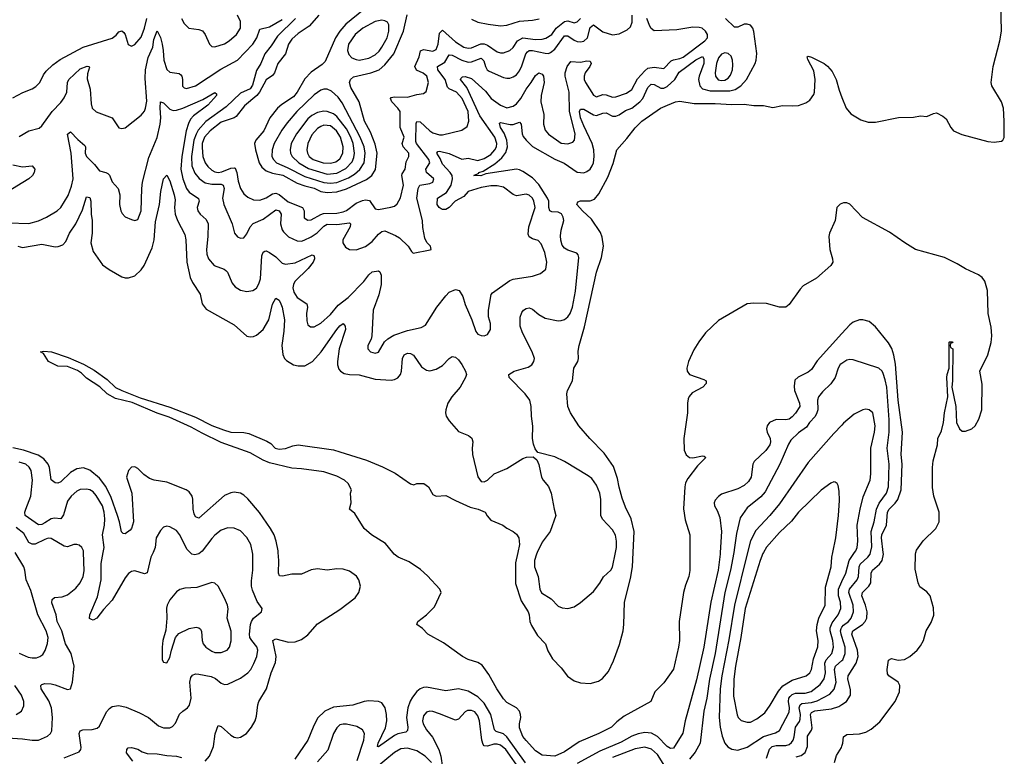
# Model space of a CAD drawing. Header units: inches. Extents: x 1550315 to 1685896, y 510706 to 640504.
# Tile 401 of 452: x 1674873 to 1681013, y 578728 to 583322. Entities that reach past the tile are written whole.
import ezdxf

# ---------------------------------------------------------------- set-up
doc = ezdxf.new("R2010")
doc.units = ezdxf.units.IN
doc.header["$MEASUREMENT"] = 0
for name, color, linetype in [('B6577', 7, 'Continuous'), ('B6578', 7, 'Continuous'), ('B6587', 7, 'Continuous'), ('B6588', 7, 'Continuous')]:
    doc.layers.add(name, color=color, linetype=linetype)

msp = doc.modelspace()

# ---------------------------------------------------------------- linework, layer by layer
at = {"layer": 'B6577', "color": 5}
for points, elevation in [([(1674733, 578847), (1674890, 578838.3), (1674950, 578828.3), (1674990, 578829.5), (1675046.1, 578853.9), (1675063.9, 578870), (1675073.1, 578886.9), (1675078.2, 578970), (1675071.1, 579031.1), (1675055.2, 579075.2), (1675005.8, 579150), (1675004.7, 579170), (1675010, 579176.4), (1675030, 579182.3), (1675070, 579180.7), (1675095, 579175), (1675170, 579144.9), (1675189.2, 579150), (1675201.5, 579190), (1675212.2, 579290), (1675194, 579370), (1675159.2, 579430), (1675135, 579510), (1675106.6, 579570), (1675100.2, 579610), (1675073.5, 579686.5), (1675074.3, 579705.7), (1675090, 579718.6), (1675137.5, 579722.6), (1675170, 579735.9), (1675222.5, 579777.5), (1675249.9, 579810.1), (1675268.9, 579850), (1675275.3, 579884.7), (1675270.2, 580000)], 360), ([(1674870, 579372), (1674926.6, 579346.6), (1674950, 579341.8), (1674977.1, 579342.9), (1674998, 579350), (1675016.6, 579363.4), (1675032.2, 579387.8), (1675047.2, 579432.8), (1675049.9, 579470), (1675036.9, 579510), (1674986, 579610), (1674941.9, 579761.9), (1674914.1, 579830), (1674905.7, 579890), (1674898.5, 579910), (1674845.3, 580000)], 380), ([(1675150, 578718), (1675242.7, 578757.3), (1675253.7, 578770), (1675256.2, 578783.8), (1675243.1, 578870), (1675250, 578887.3), (1675265.7, 578894.3), (1675325.3, 578894.7), (1675356.2, 578903.8), (1675370, 578917.3), (1675414.3, 579005.7), (1675432.4, 579027.6), (1675450, 579039.6), (1675490, 579044.7), (1675535.9, 579035.9), (1675619.8, 578999.8), (1675675.5, 578970), (1675738.7, 578918.7), (1675770, 578907), (1675810, 578906), (1675825.4, 578914.6), (1675843.9, 578936.1), (1675870, 578990.6), (1675890, 579010.5), (1675919.3, 579030), (1675932.5, 579047.5), (1675941.5, 579090), (1675932.9, 579190), (1675940.5, 579219.5), (1675950, 579234.6), (1675970, 579241.8), (1675990, 579241.4), (1676067, 579227), (1676093.7, 579213.7), (1676130, 579184.6), (1676150, 579176.5), (1676170, 579177.3), (1676250, 579216.2), (1676296.1, 579250), (1676313.2, 579270), (1676333.3, 579306.7), (1676351.1, 579350), (1676358, 579390), (1676351.9, 579411.9), (1676319.6, 579450), (1676308.7, 579470), (1676306.1, 579490), (1676311.8, 579550), (1676317.3, 579570), (1676330, 579590.2), (1676381.6, 579630), (1676384.2, 579650), (1676353.2, 579693.2), (1676324.1, 579764), (1676318.4, 579790), (1676317.4, 579822.6), (1676326.8, 579890), (1676326.2, 579990), (1676324, 580000)], 340), ([(1675704.7, 580000), (1675691.3, 579970), (1675666.9, 579873.1), (1675650, 579866), (1675590, 579886), (1675570, 579881.7), (1675551, 579869), (1675530, 579841.6), (1675450, 579702.3), (1675395.8, 579644.2), (1675353.4, 579590), (1675330, 579578), (1675320.7, 579580.7), (1675308.7, 579588.7), (1675309.8, 579610), (1675357.2, 579722.8), (1675379.9, 579830), (1675380.9, 579930), (1675393.6, 580000)], 340), ([(1676000.8, 580000), (1675990, 579990.8), (1675964.8, 579984.8), (1675946.9, 579990), (1675936.5, 580000)], 340), ([(1676030, 578698.9), (1676056.8, 578730), (1676081, 578790), (1676092, 578868), (1676110, 578920.5), (1676130, 578913.4), (1676190, 578859.6), (1676210, 578847.7), (1676230, 578843.6), (1676250, 578847.1), (1676287.1, 578870), (1676319, 578910), (1676341.1, 578950), (1676350, 578978.8), (1676357.5, 579050), (1676364, 579070), (1676411.1, 579150), (1676440.7, 579250), (1676467.2, 579312.8), (1676472.3, 579350), (1676451.1, 579450), (1676470, 579462), (1676550, 579441.2), (1676590, 579442.1), (1676630, 579457.7), (1676670, 579485.2), (1676730, 579554.5), (1676870, 579644.2), (1676964.2, 579715.8), (1676986.6, 579750), (1676997.8, 579790), (1676988.3, 579828.3), (1676972.8, 579852.8), (1676930, 579882.8), (1676890, 579896.2), (1676850, 579897.7), (1676790, 579889.2), (1676730, 579898.3), (1676690, 579892.3), (1676630, 579865.2), (1676570, 579865.2), (1676511, 579851), (1676493.7, 579853.7), (1676485.7, 579870), (1676489.1, 579949.1), (1676484.8, 580000)], 320), ([(1679051.8, 580000), (1679052, 579888), (1679045.5, 579850), (1679024.2, 579795.8), (1679012.7, 579750), (1678985, 579570), (1678986.3, 579450), (1678981.6, 579410), (1678950, 579272.4), (1678890, 579187.6), (1678834.2, 579130), (1678807.9, 579070), (1678641.5, 578978.5), (1678596.6, 578943.4), (1678563.3, 578910), (1678483.8, 578870), (1678361.8, 578818.2), (1678270, 578757.2), (1678210, 578729.8), (1678130, 578735.1), (1678090, 578763), (1678030, 578826), (1678010, 578852.2), (1677990, 578905.1), (1677989.6, 578930.4), (1677996.9, 578970), (1677996.5, 578990), (1677989.9, 579010), (1677971.7, 579031.7), (1677910, 579063.6), (1677890, 579086.7), (1677848.1, 579150), (1677799.1, 579239.1), (1677755.9, 579295.9), (1677730, 579313.8), (1677670, 579331.7), (1677635, 579350), (1677515.1, 579435.1), (1677417.2, 579490), (1677384.5, 579524.5), (1677348.7, 579550), (1677355.3, 579570), (1677409.5, 579610.5), (1677459.5, 579660.5), (1677500.9, 579750), (1677493.6, 579770), (1677414.7, 579854.7), (1677372.9, 579892.9), (1677300.7, 579940.7), (1677231.9, 579970), (1677208.5, 579990), (1677200.2, 580000)], 280), ([(1677979.5, 580000), (1677965.5, 579934.5), (1677965.1, 579805.1), (1677999, 579699), (1678042.9, 579630), (1678050, 579610.1), (1678054.7, 579570), (1678064.3, 579544.3), (1678102.1, 579482.1), (1678150.8, 579430.8), (1678166.4, 579386.4), (1678195.4, 579335.4), (1678250, 579281.1), (1678288.6, 579228.6), (1678330, 579198.4), (1678370, 579186.3), (1678430, 579183.3), (1678482.6, 579197.4), (1678506.7, 579213.3), (1678543.5, 579256.5), (1678575.6, 579324.4), (1678613.6, 579426.4), (1678636.4, 579510), (1678640.9, 579550), (1678643.2, 579690), (1678681.8, 579838.2), (1678693.8, 579910), (1678697.9, 580000)], 280), ([(1678100.4, 580000), (1678095.8, 579990), (1678083.4, 579950), (1678082.4, 579910), (1678104.9, 579850), (1678115.8, 579770), (1678127.1, 579747.1), (1678186, 579710), (1678230, 579664.9), (1678254.8, 579654.8), (1678290, 579650.3), (1678330, 579660.2), (1678370, 579686.9), (1678450, 579756), (1678490, 579807.5), (1678513, 579847), (1678558.4, 579890), (1678570, 579908), (1678588, 580000)], 320), ([(1679241.5, 580000), (1679240.9, 579990), (1679229, 579890), (1679183, 579690), (1679139.9, 579410), (1679093.9, 579206.1), (1679022.6, 578950), (1679007.8, 578872.2), (1678950, 578779.3), (1678930, 578776.2), (1678910, 578789.2), (1678850, 578851.4), (1678812.5, 578872.5), (1678770, 578877.6), (1678730, 578869), (1678690, 578854.2), (1678623.7, 578816.3), (1678490, 578759.9), (1678350, 578683.2)], 320), ([(1679325.4, 580000), (1679305.2, 579890), (1679269.7, 579750), (1679209.5, 579370.5), (1679174.2, 579210), (1679157, 579090), (1679139.4, 579010), (1679115, 578810), (1679085.6, 578754.4), (1679050, 578709.8)], 340), ([(1679411.9, 580000), (1679329.4, 579670), (1679294.7, 579454.7), (1679250.8, 579230), (1679241.4, 579150), (1679234.4, 578970), (1679240.6, 578910), (1679253.2, 578853.2), (1679270, 578810.4), (1679288.2, 578788.2), (1679313, 578773), (1679350, 578767.5), (1679410, 578785.2), (1679510, 578851.2), (1679586.2, 578873.8), (1679610, 578888.7), (1679670, 579004.2), (1679672.2, 579030), (1679667.8, 579070), (1679669.9, 579090), (1679677.6, 579102.4), (1679690, 579114.2), (1679710, 579121.6), (1679770, 579122), (1679807.2, 579132.8), (1679864, 579176), (1679888.9, 579211.1), (1679896.6, 579250), (1679893.5, 579310), (1679902.6, 579330), (1679936.9, 579370), (1679946.7, 579410), (1679942.4, 579450), (1679925.9, 579510), (1679926.2, 579530), (1679939.1, 579560.9), (1679975.6, 579610), (1679992.5, 579650), (1679990.3, 579690), (1679977.6, 579730), (1679977.9, 579770), (1680000, 579818.5)], 360), ([(1679511.4, 580000), (1679507.3, 579992.7), (1679490.9, 579949.1), (1679396.1, 579650), (1679370.4, 579470), (1679336.4, 579290), (1679325.8, 579210), (1679324.2, 579104.2), (1679346.1, 578986.1), (1679353.8, 578970), (1679371, 578951), (1679410, 578940.7), (1679430, 578942.3), (1679470, 578961.4), (1679519.6, 579000.4), (1679553.5, 579046.5), (1679604.8, 579135.2), (1679632.4, 579167.6), (1679690, 579204.3), (1679776, 579230), (1679799, 579250), (1679811.1, 579270), (1679822.9, 579337.1), (1679850, 579411), (1679851.1, 579450), (1679840.7, 579510), (1679844.9, 579550), (1679856.9, 579590), (1679895.7, 579670), (1679897.6, 579782.4), (1679932.1, 579910), (1679936.8, 579970), (1679942.8, 580000)], 380), ([(1680000, 579475.9), (1679995.6, 579490), (1679991.3, 579510), (1679994.5, 579525.5), (1680000, 579532.9)], 340), ([(1679530, 578715.8), (1679547.8, 578772.2), (1679565.4, 578790), (1679590, 578794.8), (1679650, 578794.9), (1679670, 578802.3), (1679685.6, 578814.4), (1679696.4, 578830), (1679702.2, 578850), (1679710.3, 578909.7), (1679735.3, 578944.7), (1679740.3, 578959.7), (1679740.7, 578990), (1679732.7, 579030), (1679739.1, 579050), (1679750, 579057), (1679810, 579064.3), (1679845, 579075), (1679924.6, 579115.4), (1679952, 579148), (1679963.8, 579190), (1679954.5, 579270), (1679959, 579290), (1680000, 579325.9)], 340), ([(1674851.2, 578988.8), (1674883.5, 579010), (1674897.8, 579042.2), (1674898.4, 579070), (1674883.4, 579110), (1674842.5, 579170)], 380), ([(1678027.5, 578687.5), (1677910, 578849.5), (1677890, 578867.7), (1677843.9, 578883.9), (1677833.4, 578893.5), (1677811.3, 578990), (1677770, 579059.7), (1677730, 579099.9), (1677670, 579135.5), (1677610, 579149.2), (1677530, 579137.7), (1677410, 579158.9), (1677390, 579157.1), (1677370, 579148.9), (1677350, 579132.8), (1677322.1, 579097.9), (1677307.8, 579072.2), (1677293.4, 579030), (1677284.6, 578970), (1677293, 578910), (1677291.1, 578888.9), (1677280.1, 578879.9), (1677230, 578867.8), (1677210, 578857.6), (1677110, 578787.1), (1677103.6, 578790), (1677107.2, 578810), (1677154.5, 578905.5), (1677162.2, 578950), (1677160.5, 578990), (1677151.9, 579030), (1677130, 579061.2), (1677110, 579070.6), (1677050, 579074.7), (1677020.3, 579070), (1676950, 579047.9), (1676830, 579035.5), (1676775.5, 579010), (1676730, 578965.3), (1676701.9, 578910), (1676670.1, 578830), (1676588.7, 578711.2)], 320), ([(1679715.6, 578724.4), (1679745.6, 578734.4), (1679770, 578751.3), (1679784.8, 578790), (1679786.1, 578853.9), (1679809.5, 578890.5), (1679814.2, 578905.8), (1679804.6, 578990), (1679810, 579001.4), (1679830, 579012.7), (1679935.1, 579024.9), (1679981, 579039), (1680000, 579051.3)], 320), ([(1677997.8, 578637.8), (1677903.2, 578770), (1677870, 578798.3), (1677850, 578804.9), (1677830, 578803.8), (1677790, 578791), (1677770, 578794.4), (1677763, 578803), (1677753.8, 578830), (1677739.9, 578950), (1677730, 578981.1), (1677710, 579005.8), (1677690, 579015), (1677665.9, 579014.1), (1677650, 579005.4), (1677610, 578959.7), (1677590, 578954.8), (1677490, 578994.3), (1677450, 579007.2), (1677430, 579008.9), (1677410, 579003.5), (1677390, 578981.6), (1677384, 578950), (1677387.9, 578930), (1677410, 578892.7), (1677447, 578847), (1677485.7, 578770), (1677499.5, 578730), (1677510, 578658)], 340), ([(1676976.9, 578703.1), (1677018.8, 578830), (1677022.7, 578870), (1677010, 578894.3), (1676974.2, 578914.2), (1676910, 578928.9), (1676890, 578929.8), (1676870, 578923.9), (1676850, 578906), (1676829.2, 578870), (1676794.1, 578765.9), (1676730, 578694)], 340), ([(1675578.8, 578698.8), (1675539.7, 578750), (1675540.7, 578770), (1675550, 578780.5), (1675570, 578783.8), (1675610, 578773.4), (1675637.1, 578757.1), (1675666.8, 578746.8), (1675730, 578744.3), (1675790, 578733.1), (1675850, 578729.6), (1675880.9, 578720.9)], 320), ([(1677439.8, 578690), (1677401.5, 578730), (1677350, 578762.2), (1677290, 578780.2), (1677250, 578775.5), (1677210, 578752.1), (1677088.5, 578651.5)], 340), ([(1678930, 578609.8), (1678850, 578740.2), (1678812.8, 578772.8), (1678770, 578784.9), (1678710, 578775.6), (1678570, 578720.7)], 340), ([(1679953.7, 578690), (1679967, 578733), (1679997, 578783), (1680000, 578792.5)], 280)]:
    msp.add_lwpolyline(points, dxfattribs=dict(at, elevation=elevation))
at = {"layer": 'B6577', "color": 5, "elevation": 360}
msp.add_lwpolyline([(1676070, 579812), (1675978.2, 579781.8), (1675903, 579777), (1675871.3, 579768.7), (1675850, 579754.7), (1675810, 579704), (1675792.5, 579670), (1675788.6, 579651.4), (1675790.2, 579589.8), (1675785.1, 579514.9), (1675765.3, 579450), (1675760.4, 579410), (1675760.7, 579330), (1675770, 579316), (1675790, 579311), (1675810, 579344.7), (1675818.7, 579390), (1675843.6, 579470), (1675865.9, 579494.1), (1675930, 579526.4), (1675973.7, 579533.7), (1675990.2, 579530.2), (1676000.3, 579520.3), (1676006.7, 579506.7), (1676011.4, 579450), (1676017.8, 579430), (1676032.8, 579410), (1676070, 579383.5), (1676090, 579376.3), (1676130, 579375), (1676166.3, 579390), (1676182, 579410), (1676191.4, 579448.6), (1676190.8, 579509.2), (1676166.6, 579590), (1676172.4, 579647.6), (1676168.7, 579670), (1676150, 579715.1), (1676110, 579788.7), (1676090, 579809)], close=True, dxfattribs=at)
at = {"layer": 'B6578', "color": 5}
for points, elevation in [([(1675880.8, 583330), (1675897.5, 583297.5), (1675926.8, 583270), (1675990, 583261.7), (1676012.1, 583252.1), (1676030.2, 583230.2), (1676057, 583170), (1676070, 583155.8), (1676090, 583152.9), (1676150, 583171.2), (1676179.7, 583190), (1676224.8, 583230), (1676249.8, 583270), (1676249.8, 583310), (1676230.7, 583350)], 380), ([(1676593.6, 583330), (1676480.7, 583219.3), (1676441.6, 583158.4), (1676402.1, 583110), (1676376.6, 583050), (1676350, 583006.4), (1676325.1, 582914.9), (1676310, 582891.5), (1676250, 582863.2), (1676160.2, 582779.8), (1676032.5, 582687.5), (1675986.4, 582633.6), (1675972.2, 582607.8), (1675959.2, 582570), (1675944.4, 582470), (1675947.2, 582410), (1675964.8, 582364.8), (1675991.7, 582331.7), (1676030, 582305.4), (1676070, 582296.6), (1676130, 582296.3), (1676142.6, 582290), (1676146.9, 582270), (1676137.5, 582210), (1676145.2, 582170), (1676198.6, 582050), (1676213.1, 581990), (1676230, 581968.7), (1676250, 581959.5), (1676270, 581962.6), (1676277.4, 581970), (1676290, 581986.4), (1676310.7, 582030), (1676328.5, 582051.5), (1676390, 582077.6), (1676470, 582135.9), (1676491.1, 582130), (1676502.3, 582110), (1676499.2, 582050), (1676510, 582012.4), (1676518.6, 581998.6), (1676550, 581967.5), (1676602.5, 581942.5), (1676630, 581941.9), (1676646.8, 581946.8), (1676690, 581968.2), (1676727.5, 581992.5), (1676770, 582035.6), (1676790, 582046.5), (1676850, 582044.9), (1676930, 582055.2), (1676935, 582050), (1676932.8, 582030), (1676888, 581950), (1676887.4, 581930), (1676904.4, 581904.4), (1676930, 581888.5), (1676970, 581887.2), (1677030, 581907.2), (1677070, 581938.8), (1677110, 581985.6), (1677130, 582001.5), (1677150, 582006.5), (1677217.2, 581977.2), (1677241.1, 581961.1), (1677295.5, 581910), (1677315.9, 581875.9), (1677326.4, 581866.4), (1677432.5, 581887.5), (1677438, 581890), (1677435.3, 581910), (1677412.1, 581932.1), (1677398.9, 581958.9), (1677387.2, 582027.3), (1677385.1, 582070), (1677349.9, 582210), (1677358, 582270), (1677368, 582290), (1677430, 582300.1), (1677450, 582308.1), (1677456.1, 582330), (1677409.2, 582370), (1677405, 582390), (1677429.4, 582430), (1677423.1, 582450), (1677347.1, 582550), (1677342.5, 582562.5), (1677344.7, 582675.3), (1677350, 582686.7), (1677370, 582685.6), (1677430, 582629), (1677450, 582615.7), (1677490, 582603.6), (1677510, 582604.2), (1677630, 582633.6), (1677663.1, 582656.9), (1677674.5, 582690), (1677668.6, 582750), (1677631.7, 582830), (1677597.2, 582870), (1677551, 582891), (1677540.9, 582900.9), (1677525, 582950), (1677480.9, 583010), (1677477.3, 583030), (1677523.6, 583056.4), (1677550, 583102.9), (1677570, 583101.1), (1677629, 583069), (1677670, 583056.7), (1677690, 583059.7), (1677750, 583081.6), (1677766.4, 583066.4), (1677776.6, 583030), (1677788.7, 583010), (1677800.8, 583000.8), (1677890, 582962.6), (1677910, 582956.9), (1677930, 582958), (1677950, 582965), (1677970, 582978.8), (1677990, 583003.6), (1678004.8, 583035.2), (1678029, 583110), (1678038.9, 583121.1), (1678050, 583129.5), (1678069.5, 583130.5), (1678150, 583112.7), (1678170, 583112), (1678183.1, 583116.9), (1678210, 583138.6), (1678270, 583221.6), (1678290, 583221.5), (1678330, 583193.9), (1678350, 583186.6), (1678370, 583184), (1678390, 583187.6), (1678413, 583210), (1678430, 583274.4), (1678450, 583290.6), (1678510, 583246), (1678570, 583228.4), (1678610, 583234.7), (1678661, 583259), (1678682.2, 583277.8), (1678692.9, 583307.1), (1678691.7, 583350)], 360), ([(1676737.2, 583350), (1676678.2, 583281.8), (1676610, 583236.6), (1676570, 583200.9), (1676549.6, 583170), (1676530.7, 583110), (1676482, 583050), (1676462.1, 582990), (1676450, 582974.4), (1676410, 582946.3), (1676368.8, 582871.2), (1676351.1, 582848.9), (1676275.5, 582784.5), (1676222.1, 582717.9), (1676210, 582709.9), (1676130, 582683.3), (1676059.9, 582630), (1676025.2, 582590), (1676011.1, 582550), (1676010, 582524.7), (1676015.7, 582470), (1676029, 582430), (1676045.7, 582405.7), (1676070, 582384.2), (1676090, 582373.7), (1676110.1, 582370.1), (1676133.2, 582373.1), (1676190, 582395.7), (1676210, 582398.8), (1676215.5, 582395.5), (1676227.5, 582370), (1676234.6, 582314.6), (1676249.6, 582269.6), (1676270, 582236.9), (1676294.8, 582214.8), (1676330, 582199), (1676370, 582197.4), (1676410, 582210.6), (1676450, 582236), (1676470, 582239.9), (1676490, 582232.6), (1676546.7, 582186.7), (1676636.8, 582150), (1676645.8, 582130), (1676647.6, 582087.6), (1676670, 582071), (1676690, 582073.3), (1676750, 582107.4), (1676767.3, 582112.7), (1676850, 582115.7), (1676890, 582123), (1676910, 582132.3), (1676970, 582178.4), (1677010, 582195.3), (1677030, 582198.2), (1677054, 582194), (1677090, 582142.6), (1677110, 582139.4), (1677187.2, 582152.8), (1677210, 582160.2), (1677226.6, 582173.4), (1677247.7, 582212.3), (1677266.5, 582290), (1677256.3, 582350), (1677258.3, 582361.7), (1677276, 582390), (1677283.7, 582436.3), (1677298.9, 582470), (1677298.9, 582481.1), (1677298.7, 582490), (1677263.7, 582530), (1677257.4, 582550), (1677269.9, 582590), (1677245.3, 582650), (1677245.2, 582750), (1677231.5, 582771.5), (1677193.7, 582810), (1677184.1, 582830), (1677190, 582836.5), (1677210, 582840.7), (1677290, 582838.1), (1677350, 582856.1), (1677390, 582861.1), (1677406.4, 582873.6), (1677421.1, 582930), (1677410.6, 582970), (1677388.9, 582988.9), (1677346.8, 583006.8), (1677336.2, 583030), (1677364.3, 583090), (1677371.1, 583128.9), (1677390, 583136.3), (1677450, 583126.8), (1677470, 583136.3), (1677481.3, 583170), (1677490, 583238), (1677510, 583256.3), (1677590, 583183.3), (1677642.6, 583150), (1677670, 583145), (1677690, 583147.2), (1677749.1, 583170.9), (1677770, 583170.7), (1677790, 583163), (1677850, 583121.7), (1677870, 583115.5), (1677890, 583115.3), (1677930, 583129.4), (1677950, 583148.5), (1677977.1, 583190), (1678010, 583208.7), (1678090, 583198.3), (1678130, 583200.6), (1678153.2, 583206.8), (1678190, 583229.1), (1678218.8, 583270), (1678270, 583311.2), (1678290, 583315), (1678330, 583302.6), (1678350, 583309), (1678370, 583328.8)], 380), ([(1677016.1, 583383.9), (1676906.1, 583293.9), (1676868.7, 583251.3), (1676842.1, 583210), (1676778, 583062), (1676758, 583042), (1676690, 582994.5), (1676650, 582953.6), (1676603.6, 582870), (1676579.7, 582840.3), (1676506.5, 582793.5), (1676479.4, 582770), (1676432.2, 582710), (1676395.3, 582630), (1676344.8, 582570), (1676337.3, 582550), (1676343.3, 582510), (1676365.3, 582430), (1676382.7, 582402.7), (1676410, 582380.5), (1676450, 582364.2), (1676512.6, 582352.6), (1676603.4, 582303.4), (1676650, 582285.4), (1676710, 582271), (1676750, 582251.4), (1676790, 582245.1), (1676850, 582248.8), (1676910, 582268), (1677035, 582325), (1677069, 582351), (1677091.5, 582388.5), (1677101.6, 582490), (1677090, 582545.7), (1677060.4, 582620.4), (1677023.7, 582690), (1676988.8, 582810), (1676938.5, 582898.5), (1676929.9, 582930), (1676935.1, 582950), (1676953.8, 582966.2), (1677062, 582990), (1677113.5, 583010), (1677150, 583039.8), (1677204.8, 583110), (1677266.4, 583250), (1677288, 583352)], 420), ([(1674803.6, 582056.4), (1674930, 582050.2), (1674990, 582067.2), (1675039.5, 582090), (1675107.3, 582130), (1675130, 582150.4), (1675174.1, 582225.9), (1675196, 582284), (1675205.2, 582330), (1675193.8, 582490), (1675171.1, 582608.9), (1675190, 582622.7), (1675235, 582575), (1675278.3, 582538.3), (1675282.8, 582530), (1675281.4, 582490), (1675290, 582469.2), (1675339.7, 582419.7), (1675370, 582380.2), (1675410.2, 582370.2), (1675422.6, 582362.6), (1675431.8, 582351.8), (1675450, 582310.5), (1675486.7, 582270), (1675497.4, 582230), (1675494.6, 582170), (1675503.1, 582130), (1675512.7, 582112.7), (1675530, 582093), (1675570, 582075.5), (1675590, 582070.7), (1675610, 582076), (1675629.7, 582130.3), (1675633.6, 582270), (1675638.8, 582310), (1675677.9, 582462.1), (1675730, 582588.2), (1675748.5, 582671.5), (1675753.1, 582710), (1675747.7, 582772.3), (1675750, 582810.4), (1675770, 582802.8), (1675810, 582765), (1675830, 582756.4), (1675850, 582757.1), (1675890.3, 582769.7), (1676014.6, 582825.4), (1676090, 582868.2), (1676099.6, 582859.6), (1676099.1, 582850), (1676084.1, 582830), (1676045, 582790), (1675957.2, 582722.8), (1675938.5, 582701.5), (1675924.4, 582675.6), (1675911.8, 582628.2), (1675883.4, 582470), (1675878.6, 582390), (1675890, 582328.9), (1675913, 582270), (1675930, 582247.5), (1675987, 582207), (1675990.9, 582190), (1675979.1, 582150), (1675982.7, 582130), (1675997.7, 582110), (1676036.2, 582076.2), (1676048.7, 582050), (1676046.7, 581970), (1676037.5, 581890), (1676040.7, 581860.7), (1676050.8, 581830.8), (1676086, 581790), (1676147.3, 581767.3), (1676158.7, 581758.7), (1676167.9, 581747.9), (1676198.2, 581678.2), (1676215.4, 581655.4), (1676250, 581635.3), (1676290, 581627.6), (1676326.9, 581633.1), (1676350, 581648.2), (1676364.5, 581675.5), (1676373.6, 581706.4), (1676383.2, 581850), (1676390, 581871.8), (1676402.2, 581877.8), (1676410, 581880.2), (1676430, 581871.1), (1676470, 581842.6), (1676510, 581803.5), (1676530, 581798.2), (1676590, 581806.3), (1676695.8, 581855.8), (1676708.8, 581848.8), (1676710.1, 581830), (1676702.7, 581810), (1676671.6, 581770), (1676589.5, 581690), (1676579.5, 581670), (1676576.1, 581650), (1676582.8, 581622.8), (1676602.2, 581590), (1676663.6, 581550), (1676668.3, 581530), (1676660.7, 581490), (1676663.4, 581443.4), (1676670, 581418.8), (1676685.8, 581405.8), (1676710, 581407), (1676750, 581430.2), (1676810, 581483.2), (1676858.5, 581541.5), (1676920.7, 581590), (1677018.1, 581690), (1677050, 581731.3), (1677070, 581749.2), (1677110, 581755.6), (1677118.4, 581750), (1677126.5, 581730), (1677126.4, 581670), (1677112.9, 581607.1), (1677076.5, 581510), (1677069.1, 581350), (1677064.2, 581330), (1677043.8, 581290), (1677043, 581270), (1677061, 581250), (1677090, 581241.6), (1677110, 581248.2), (1677146.6, 581313.4), (1677167.8, 581332.2), (1677205.3, 581354.7), (1677290, 581383.9), (1677376.6, 581403.4), (1677403.6, 581416.4), (1677474.2, 581530), (1677530, 581600.3), (1677550, 581622), (1677590, 581640.4), (1677612.9, 581632.9), (1677635.8, 581595.8), (1677650, 581546.8), (1677692.7, 581450), (1677717.3, 581377.3), (1677730, 581362), (1677750, 581353), (1677770, 581350.5), (1677790, 581358), (1677807.6, 581390), (1677807.7, 581427.7), (1677795.6, 581470), (1677795.8, 581510), (1677812.1, 581607.9), (1677820.5, 581619.5), (1677930, 581696.5), (1677950, 581704.2), (1678070, 581722.2), (1678119.6, 581740.4), (1678153.7, 581766.3), (1678159.3, 581810), (1678148.2, 581870), (1678124.9, 581924.9), (1678104.8, 581944.8), (1678070, 581956.4), (1678050, 581968.4), (1678043.8, 581983.8), (1678048.5, 582030), (1678088.1, 582150), (1678079.2, 582190), (1678070, 582208.4), (1678050, 582227.4), (1678030, 582234), (1677970, 582223.5), (1677950, 582231.9), (1677890, 582277.4), (1677850, 582286.9), (1677810, 582286.1), (1677750, 582274.9), (1677670, 582251.6), (1677641.4, 582218.6), (1677588.7, 582191.3), (1677550, 582150.9), (1677530, 582139.4), (1677510, 582137.6), (1677501.7, 582141.7), (1677488.2, 582150), (1677475.8, 582170), (1677478.9, 582210), (1677534.9, 582245.1), (1677563.8, 582290), (1677572.6, 582330), (1677568.6, 582350), (1677557.6, 582370), (1677510, 582420.7), (1677495.7, 582455.7), (1677474.8, 582490), (1677480.4, 582499.6), (1677490, 582502.7), (1677550, 582487), (1677630, 582453.4), (1677670, 582458.7), (1677730, 582443.7), (1677770, 582456.3), (1677810, 582481.5), (1677836.1, 582510), (1677845, 582530), (1677847.7, 582550), (1677835, 582590), (1677742.3, 582722.3), (1677660.3, 582900.3), (1677622.4, 582950), (1677623.9, 582956.1), (1677633.5, 582966.5), (1677650, 582968.2), (1677690, 582955.5), (1677777.3, 582877.3), (1677812.1, 582830), (1677870.3, 582790), (1677910, 582772.6), (1677950, 582782.3), (1677970, 582797.1), (1677996.9, 582830), (1678030.9, 582889.1), (1678063.1, 582930), (1678090, 582975.2), (1678110, 582991.1), (1678130, 582983.2), (1678138.3, 582970), (1678142.2, 582930), (1678124.4, 582850), (1678122.5, 582810), (1678142, 582730), (1678139.4, 582670), (1678150, 582632.4), (1678170, 582607.5), (1678250, 582552.9), (1678290, 582547.1), (1678321.2, 582558.8), (1678332.7, 582570), (1678336.7, 582610), (1678301.8, 582750), (1678298.2, 582870), (1678275, 582970), (1678274.7, 582990), (1678285.9, 583030), (1678310, 583060.7), (1678370, 583057.5), (1678410, 583064.7), (1678430, 583063), (1678436.1, 583050), (1678428, 583030), (1678399.8, 582990), (1678392.5, 582970), (1678393.4, 582950), (1678401.4, 582930), (1678451, 582851), (1678470, 582840.8), (1678510, 582855.9), (1678530, 582854.1), (1678570, 582838.8), (1678590, 582842.1), (1678656.5, 582863.5), (1678690, 582887.1), (1678725.6, 582954.4), (1678770, 583003.3), (1678790, 583019), (1678830, 583025.6), (1678890, 583017.1), (1678934.6, 583065.4), (1678950, 583072.8), (1678990, 583079.6), (1679010, 583089.1), (1679145.1, 583190), (1679162.6, 583210), (1679161.7, 583230), (1679149.8, 583250), (1679128.6, 583268.6), (1679110, 583274.6), (1679070, 583275.5), (1678970, 583259.9), (1678830, 583252.6), (1678810, 583266.5), (1678802.1, 583282.1), (1678782.9, 583330)], 340), ([(1674830, 582834.9), (1674892.2, 582867.8), (1674950, 582890.4), (1674974.1, 582905.9), (1674998.4, 582930), (1675021.8, 582978.2), (1675038.5, 583001.5), (1675079, 583041), (1675125.5, 583074.5), (1675268.4, 583150), (1675450, 583207.7), (1675473.8, 583226.2), (1675490, 583246.2), (1675510, 583252.2), (1675522.3, 583242.3), (1675530.6, 583230.6), (1675550, 583168.2), (1675570, 583158), (1675590, 583166.7), (1675630, 583214), (1675650, 583268.5), (1675665, 583330)], 380), ([(1674870, 582593.8), (1674929.5, 582630), (1674993.2, 582646.8), (1675010, 582660.3), (1675075.3, 582750), (1675130, 582805.2), (1675150, 582835.6), (1675166.1, 582870), (1675169.9, 582930), (1675178.7, 582950), (1675250, 583015.3), (1675293, 583033), (1675306, 583030), (1675307.1, 583027.1), (1675295.8, 582984.2), (1675294.1, 582954.1), (1675312.7, 582890), (1675317.7, 582797.7), (1675323.8, 582770), (1675350, 582748.2), (1675450, 582710.6), (1675490, 582647.7), (1675510, 582643), (1675530, 582648.4), (1675630, 582727.2), (1675650, 582752), (1675658.3, 582770), (1675665.2, 582814.8), (1675655.2, 582955.2), (1675656.8, 583010), (1675674.5, 583085.5), (1675702.1, 583150), (1675710, 583199.1), (1675730, 583253), (1675750, 583212.2), (1675760.5, 583170), (1675767.8, 583130), (1675770.7, 583070), (1675790, 583012), (1675810, 582995.8), (1675867, 582987), (1675878.5, 582978.5), (1675884.6, 582970), (1675888, 582950), (1675887.4, 582907.4), (1675897.4, 582897.4), (1675913.4, 582893.4), (1675970, 582910.2), (1676127.2, 583012.8), (1676230, 583069.5), (1676327.4, 583170), (1676350.5, 583210), (1676370, 583262.6), (1676430, 583278), (1676510, 583323)], 360), ([(1677690, 583325.7), (1677730, 583307.7), (1677793.7, 583293.7), (1677870, 583284.1), (1677910, 583288.8), (1677990, 583313.4), (1678070, 583318.3), (1678112, 583328)], 420), ([(1678588, 580000), (1678593.8, 580030), (1678594.3, 580070), (1678588, 580108), (1678570, 580139.8), (1678507.3, 580207.3), (1678496.1, 580230), (1678496.5, 580330), (1678490.5, 580370), (1678470, 580419.1), (1678440.4, 580460.4), (1678418.4, 580478.4), (1678270, 580567.6), (1678210, 580596.8), (1678103.6, 580623.6), (1678086.5, 580646.5), (1678075.8, 580675.8), (1678071, 580710), (1678072.3, 580787.7), (1678063.5, 580850), (1678063.1, 580910), (1678053.7, 580950), (1678025.6, 580990), (1677925.1, 581090), (1677923.6, 581110), (1677957, 581130), (1678043.7, 581156.3), (1678065.4, 581170), (1678079.8, 581190), (1678082, 581210), (1678068.7, 581250), (1678007.3, 581370), (1677992.9, 581410), (1677993.9, 581466.1), (1678004.6, 581495.4), (1678015.4, 581510), (1678030, 581521.3), (1678050, 581524.9), (1678070, 581516.2), (1678110, 581484.1), (1678150, 581461.7), (1678230, 581443.9), (1678250, 581445.6), (1678270, 581453.5), (1678290, 581468.3), (1678305.6, 581490), (1678319.7, 581530), (1678339.6, 581630), (1678359.9, 581839.9), (1678356.1, 581856.1), (1678346.9, 581866.9), (1678290, 581884.9), (1678270, 581897.8), (1678256.1, 581916.1), (1678246.3, 581946.3), (1678244.8, 581975.2), (1678248.5, 582010), (1678264.9, 582070), (1678262.4, 582090), (1678250.6, 582110.6), (1678230, 582121.8), (1678190, 582124), (1678178.5, 582130), (1678172.1, 582150), (1678172, 582190), (1678164.7, 582210), (1678110, 582293.5), (1678070, 582335.7), (1678010, 582376.4), (1677990, 582386.6), (1677970, 582389.3), (1677779.4, 582360.6), (1677748.9, 582348.9), (1677703.7, 582350), (1677734.9, 582365.1), (1677735.6, 582370), (1677763.1, 582376.9), (1677836.1, 582423.9), (1677879.1, 582460.9), (1677905, 582495), (1677914.9, 582530), (1677910.5, 582570.5), (1677893.9, 582613.9), (1677871.2, 582650), (1677863.7, 582676.3), (1677870, 582681.3), (1677931.8, 582668.2), (1677950.4, 582669.6), (1677990, 582683.6), (1678000.2, 582670), (1678005.8, 582610), (1678013.3, 582593.3), (1678030.2, 582570), (1678071, 582531), (1678210, 582453.4), (1678267.6, 582427.6), (1678350, 582372.2), (1678390, 582367.5), (1678410, 582375.2), (1678429.8, 582390), (1678443, 582410), (1678451.7, 582430), (1678455.7, 582470), (1678452.6, 582510), (1678442.1, 582550), (1678390, 582659.6), (1678370.8, 582710), (1678364.3, 582750), (1678370, 582765.2), (1678390, 582763.6), (1678450, 582729.4), (1678470, 582724.4), (1678510, 582738.7), (1678530, 582740.8), (1678570, 582721.3), (1678590, 582720.6), (1678610, 582728.1), (1678650, 582756.8), (1678690, 582770.5), (1678740.6, 582810), (1678759.3, 582830), (1678790, 582898.5), (1678810, 582921.2), (1678830, 582918.8), (1678870, 582894.2), (1678890, 582896), (1678910, 582905.3), (1678957.7, 582950), (1678986, 582994), (1679090, 583072.8), (1679130, 583093.3), (1679139, 583079), (1679138.1, 583050), (1679108.9, 582971.1), (1679106.5, 582950), (1679114.6, 582910), (1679131.3, 582891.3), (1679178.6, 582878.6), (1679301.1, 582878.9), (1679333.6, 582886.4), (1679369.3, 582910), (1679405, 582950), (1679458.8, 583050), (1679464.8, 583070), (1679468.4, 583111.5), (1679451.4, 583248.6), (1679443.9, 583270), (1679430, 583287.1), (1679410, 583295), (1679390, 583293.6), (1679350, 583276.5), (1679330, 583275.6), (1679274, 583330)], 320), ([(1678697.9, 580000), (1678703.7, 580130), (1678685.9, 580210), (1678650, 580282.4), (1678630, 580339.3), (1678610, 580407.1), (1678601, 580461), (1678575.7, 580535.7), (1678518, 580618.1), (1678428.5, 580710), (1678359.6, 580790), (1678307.3, 580870), (1678290.5, 580910), (1678285.6, 580990), (1678289.4, 581010), (1678320.2, 581070), (1678328.7, 581150), (1678352.2, 581190), (1678357.7, 581210), (1678355.8, 581255.8), (1678360.7, 581290), (1678394.2, 581405.8), (1678470, 581748.7), (1678501.7, 581838.3), (1678512.2, 581910), (1678505.9, 581966), (1678495.1, 581995.1), (1678437.6, 582077.6), (1678381.8, 582130), (1678347.7, 582170), (1678353.5, 582186.5), (1678370, 582191.6), (1678430, 582191.6), (1678457.5, 582202.5), (1678483.5, 582236.5), (1678539.7, 582340.3), (1678573.6, 582426.4), (1678596.9, 582510), (1678659.2, 582580.8), (1678710, 582648), (1678751.3, 582690), (1678869.1, 582770), (1678912.9, 582790), (1678963.1, 582810), (1678990, 582814.6), (1679078.7, 582798.7), (1679210, 582800.6), (1679313.9, 582793.9), (1679390, 582794.9), (1679450, 582787.7), (1679510, 582787.5), (1679570, 582775.1), (1679630, 582787.7), (1679690, 582784.5), (1679730, 582787.9), (1679775.8, 582804.2), (1679798.9, 582821.1), (1679824, 582856), (1679828.9, 582871.1), (1679834.1, 582950), (1679824, 583004), (1679786.5, 583073.5), (1679783.6, 583090), (1679790, 583094.6), (1679810, 583088.9), (1679890, 583048.3), (1679910, 583033.2), (1679939.4, 582999.4), (1679965, 582950), (1679982.3, 582882.3), (1680000, 582836.3)], 280), ([(1674830, 582416.8), (1674890, 582404.5), (1674950, 582410.2), (1674966.7, 582390), (1674963, 582370), (1674952.5, 582350), (1674930.2, 582330), (1674790, 582245.5)], 340), ([(1674860.2, 581910), (1674890, 581902.2), (1675010, 581923.3), (1675093.3, 581906.7), (1675112.2, 581907.8), (1675141.7, 581918.3), (1675160.5, 581939.5), (1675183.2, 581990), (1675223.7, 582050), (1675264.3, 582135.7), (1675290, 582216.5), (1675310, 582213.7), (1675316.6, 582190), (1675318.7, 582110), (1675325.1, 582070), (1675323.7, 581990), (1675317.2, 581930), (1675330, 581876.4), (1675390, 581794), (1675430, 581764.6), (1675510, 581718.7), (1675530, 581713.4), (1675552.1, 581712.1), (1675590, 581725.2), (1675630, 581762.8), (1675649.1, 581790), (1675699.6, 581900.4), (1675711.7, 581950), (1675719.1, 582060.9), (1675743.8, 582170), (1675753.7, 582250), (1675770, 582330.5), (1675790, 582353.7), (1675810, 582316.3), (1675836.6, 582230), (1675841.3, 582198.7), (1675837.6, 582150), (1675841.3, 582110), (1675855.9, 582070), (1675902.8, 581982.8), (1675908.6, 581950), (1675914, 581810), (1675935.3, 581715.3), (1675950, 581682.4), (1675997.6, 581610), (1676010.3, 581550), (1676036.5, 581516.5), (1676210, 581419.6), (1676289.3, 581349.3), (1676310, 581344.4), (1676330, 581347.2), (1676350, 581355.6), (1676390, 581390.2), (1676425.5, 581450), (1676450, 581548.4), (1676470, 581586.5), (1676490, 581573.4), (1676502.2, 581550), (1676510.1, 581530), (1676523.8, 581450), (1676519.5, 581380.5), (1676506.9, 581290), (1676513.4, 581233.4), (1676524.5, 581210), (1676536.5, 581196.5), (1676580.5, 581170), (1676610, 581162.7), (1676650, 581164.6), (1676698.9, 581190), (1676752.2, 581250), (1676850, 581390.2), (1676870, 581413), (1676890, 581426.7), (1676902.3, 581410), (1676904.7, 581390), (1676863.9, 581270), (1676854, 581190), (1676855, 581170), (1676863.6, 581143.6), (1676872.6, 581130), (1676896.3, 581116.3), (1676930, 581110.1), (1676990, 581107.8), (1677090, 581081.1), (1677190, 581073.6), (1677210, 581077.5), (1677230, 581087.8), (1677248.2, 581110), (1677253.5, 581130), (1677259, 581210), (1677270, 581232.6), (1677290, 581242.2), (1677310, 581240.7), (1677328.7, 581230), (1677377.5, 581157.5), (1677410, 581136.8), (1677430, 581132.7), (1677470, 581143.2), (1677510, 581164.7), (1677550, 581208.7), (1677570, 581221.7), (1677590, 581216.9), (1677610, 581200.3), (1677630, 581172.2), (1677652.8, 581130), (1677658.5, 581110), (1677653.6, 581090), (1677619.7, 581030), (1677568.4, 580970), (1677541.5, 580930), (1677529.4, 580890), (1677527.8, 580870), (1677532.2, 580850), (1677550, 580821.5), (1677610, 580754.9), (1677670.4, 580730), (1677692.8, 580712.8), (1677697.6, 580690), (1677693.5, 580650), (1677696, 580610), (1677730, 580470.5), (1677750, 580442), (1677770, 580440.2), (1677789.6, 580450), (1677830.9, 580489.1), (1677910, 580523), (1678010, 580585.4), (1678033, 580593), (1678075.2, 580595.2), (1678098.3, 580578.3), (1678109.2, 580549.2), (1678126.4, 580470), (1678136.5, 580450), (1678170.1, 580410.1), (1678187.5, 580370), (1678204.7, 580270), (1678216.8, 580230), (1678180.4, 580130), (1678130, 580063.4), (1678100.4, 580000)], 320), ([(1680000, 582176), (1679988.3, 582171.6), (1679968.2, 582150), (1679958.6, 582070), (1679921.5, 581990), (1679918.6, 581970), (1679925.6, 581890), (1679942.2, 581830), (1679942.3, 581810), (1679930.5, 581789.5), (1679842, 581710), (1679758.2, 581661.8), (1679738.8, 581641.2), (1679670, 581545.1), (1679650.1, 581529.8), (1679610, 581528.8), (1679530, 581551.3), (1679450, 581555.2), (1679410, 581549.9), (1679230, 581446.3), (1679149.6, 581370.4), (1679107.1, 581312.9), (1679077, 581263), (1679043.2, 581190), (1679033.7, 581150), (1679035.2, 581130), (1679049.5, 581109.5), (1679137.9, 581077.9), (1679152.4, 581070), (1679154.3, 581054.3), (1679132.9, 581030), (1679065.7, 580994.3), (1679047.3, 580972.7), (1679041.9, 580958.1), (1679037, 580930), (1679037.8, 580870), (1679013.9, 580710), (1679017.2, 580637.2), (1679028.2, 580608.2), (1679050, 580591.7), (1679070.6, 580589.4), (1679130, 580601.7), (1679140.7, 580600.7), (1679151.8, 580591.8), (1679100, 580540), (1679039.9, 580460.1), (1679025.5, 580434.5), (1679019.4, 580410), (1679011.6, 580271.6), (1679023.2, 580203.2), (1679051.7, 580110), (1679051.8, 580000)], 280), ([(1680000, 581365), (1679845.6, 581194.4), (1679810, 581139.8), (1679790, 581124.5), (1679727.1, 581092.9), (1679706.7, 581073.3), (1679702.5, 581037.5), (1679705, 581010), (1679734.8, 580930), (1679736.8, 580910), (1679710, 580868.1), (1679690, 580844.8), (1679670, 580830.6), (1679650, 580827.2), (1679590, 580829.8), (1679548.9, 580811.1), (1679532.8, 580790), (1679529.2, 580770), (1679533.2, 580750), (1679552, 580710), (1679554.4, 580690), (1679550.6, 580670), (1679525.1, 580634.9), (1679453, 580567), (1679444.1, 580550), (1679434.3, 580470), (1679417.9, 580442.1), (1679390, 580418), (1679350, 580396.5), (1679250, 580363), (1679230, 580349.6), (1679210, 580326), (1679203.6, 580310), (1679204.6, 580290), (1679221.8, 580261.8), (1679238.3, 580218.3), (1679249.1, 580130), (1679241.5, 580000)], 320), ([(1677200.2, 580000), (1677154.7, 580054.7), (1677067.1, 580110), (1677019.8, 580150), (1676962.2, 580242.2), (1676929.2, 580270), (1676939, 580310), (1676935.3, 580370), (1676942, 580390), (1676922, 580430), (1676899, 580450), (1676850, 580476.2), (1676770, 580502), (1676630, 580521.7), (1676570, 580525.3), (1676430, 580559.4), (1676390, 580574.6), (1676310, 580620.3), (1676130, 580685.3), (1676010, 580742.7), (1675941.7, 580781.7), (1675804.4, 580844.4), (1675730, 580867.5), (1675574.9, 580934.9), (1675470, 580959.4), (1675419.2, 580990), (1675372.2, 581032.2), (1675290, 581086.9), (1675258.3, 581118.3), (1675234.2, 581134.2), (1675170, 581159.3), (1675110, 581161.6), (1675051.5, 581190), (1675020.2, 581240.2), (1675002, 581250), (1675024.1, 581255.9), (1675070.4, 581250.4), (1675175.4, 581215.4), (1675270, 581173.8), (1675337.2, 581137.2), (1675418.5, 581078.5), (1675469.3, 581029.3), (1675510, 581008.8), (1675623.6, 580963.6), (1675810, 580904.9), (1675970, 580844), (1676070, 580791.4), (1676143.7, 580763.7), (1676190, 580750.3), (1676270, 580747.6), (1676300.8, 580740.8), (1676413.8, 580693.8), (1676438.4, 580678.4), (1676466.8, 580650), (1676490, 580643), (1676530, 580647.3), (1676575.1, 580664.9), (1676609.6, 580670.3), (1676830, 580639), (1676870, 580628.2), (1677035.4, 580575.4), (1677134.4, 580534.4), (1677215.1, 580495.1), (1677310, 580426.8), (1677330, 580422), (1677349.3, 580430.7), (1677392, 580430), (1677422, 580410), (1677450, 580362), (1677470, 580351.3), (1677530, 580355.5), (1677590, 580322.8), (1677682, 580282), (1677731, 580270), (1677776, 580250), (1677787.5, 580227.5), (1677810, 580201), (1677884.7, 580170), (1677910.5, 580150.5), (1677950, 580130.6), (1677970, 580113.4), (1677984.4, 580090), (1677990.1, 580050), (1677979.5, 580000)], 280), ([(1680000, 581179.1), (1679990, 581172.4), (1679977.3, 581150), (1679957.6, 581090), (1679930, 581051.8), (1679877.8, 581002.2), (1679853.4, 580970), (1679847.8, 580950), (1679849.2, 580890), (1679844.5, 580870), (1679832.2, 580847.8), (1679797.1, 580810), (1679779.4, 580780.6), (1679730, 580746.1), (1679680.8, 580699.2), (1679665.9, 580674.1), (1679613, 580550), (1679521.8, 580378.2), (1679493.6, 580346.4), (1679410, 580277.8), (1679364.5, 580215.5), (1679341.9, 580118.1), (1679331, 580030), (1679325.4, 580000)], 340), ([(1680000, 580794.5), (1679950, 580741.7), (1679790, 580561), (1679610, 580302.2), (1679550.5, 580229.5), (1679463.3, 580136.7), (1679430, 580072.6), (1679411.9, 580000)], 360), ([(1676484.8, 580000), (1676484, 580010), (1676472.2, 580070), (1676459, 580110), (1676437.1, 580150), (1676368.7, 580248.7), (1676295, 580335), (1676270, 580357.3), (1676248.9, 580368.9), (1676210, 580375.1), (1676190, 580371.8), (1676150, 580355.5), (1675990, 580213.8), (1675970, 580222), (1675961.3, 580241.3), (1675955.4, 580270), (1675952.9, 580332.9), (1675948.5, 580350), (1675930, 580378.2), (1675910, 580391.1), (1675790, 580438.1), (1675711.1, 580451.1), (1675681.3, 580461.3), (1675646, 580486), (1675610, 580522.4), (1675590, 580534.1), (1675570, 580530.8), (1675551.4, 580510), (1675539, 580470), (1675572.4, 580370), (1675582.3, 580190), (1675570.2, 580150), (1675560.8, 580139.2), (1675530, 580115.1), (1675518.3, 580118.3), (1675507.5, 580127.5), (1675496.1, 580190), (1675482.5, 580230), (1675442.9, 580342.9), (1675410.5, 580410.5), (1675370, 580463.7), (1675310, 580513.3), (1675270, 580526.7), (1675230, 580521.3), (1675190, 580497.9), (1675130, 580440.7), (1675110, 580432.1), (1675093.7, 580433.7), (1675070, 580452.7), (1675059.5, 580530), (1675050.9, 580550.9), (1675022.6, 580582.6), (1674987, 580607), (1674896.9, 580636.9), (1674830, 580652.2)], 320), ([(1675393.6, 580000), (1675399.1, 580030), (1675388.8, 580110), (1675400.7, 580170), (1675403.6, 580210), (1675399.2, 580250), (1675388.1, 580290), (1675350, 580355.3), (1675330, 580378.3), (1675310, 580391.1), (1675290, 580395), (1675250, 580391.7), (1675230, 580381.8), (1675192.9, 580350), (1675170, 580320.4), (1675145.8, 580234.2), (1675130.1, 580209.9), (1675090, 580214.2), (1675070, 580209.9), (1675030, 580183.9), (1675010, 580174.3), (1674990, 580171.3), (1674907.4, 580230), (1674905, 580250), (1674910.5, 580270), (1674942.3, 580350), (1674953.1, 580450), (1674945.2, 580510), (1674932.4, 580532.4), (1674910.8, 580550), (1674870, 580563.1)], 340), ([(1679942.8, 580000), (1679961, 580090), (1679978.5, 580230), (1679984, 580324), (1679982.2, 580382.3), (1679976.6, 580416.6), (1679970, 580429.2), (1679957.2, 580437.2), (1679950, 580439.5), (1679930, 580431.6), (1679870, 580388.5), (1679730, 580250.9), (1679685.9, 580194.1), (1679610, 580123.5), (1679530, 580032.7), (1679511.4, 580000)], 380), ([(1675270.2, 580000), (1675269.8, 580009.8), (1675260.5, 580030), (1675244.6, 580044.6), (1675230, 580049.7), (1675210, 580048.5), (1675170, 580035), (1675150, 580038.4), (1675070, 580087.1), (1675050, 580087.9), (1675030, 580081.2), (1674970, 580051.1), (1674950, 580050.6), (1674930, 580062.5), (1674897.7, 580117.7), (1674850, 580155.5)], 360), ([(1675936.5, 580000), (1675917.9, 580017.9), (1675870, 580111.1), (1675850, 580135.8), (1675810, 580159.6), (1675790, 580164.5), (1675770, 580158), (1675750, 580136), (1675724.4, 580090), (1675718, 580030), (1675704.7, 580000)], 340), ([(1676324, 580000), (1676313.2, 580050), (1676290, 580092.4), (1676250, 580134.5), (1676210, 580152), (1676170, 580153.1), (1676130, 580137.8), (1676090, 580107), (1676070, 580087.6), (1676010, 580007.9), (1676000.8, 580000)], 340)]:
    msp.add_lwpolyline(points, dxfattribs=dict(at, elevation=elevation))
for points, elevation in [([(1677130, 583318.6), (1677090, 583311.1), (1677012.2, 583270), (1676964.6, 583230), (1676922.5, 583170), (1676916.3, 583130), (1676924.8, 583104.8), (1676944.1, 583084.1), (1676970, 583073), (1676990, 583070.1), (1677050, 583082.1), (1677090, 583103.4), (1677114, 583126), (1677132, 583150), (1677164.5, 583210), (1677175.5, 583250), (1677175, 583290), (1677166, 583306), (1677150, 583315.8)], 440), ([(1679270, 583116), (1679250, 583108.3), (1679230, 583084.7), (1679217.3, 583050), (1679209.5, 582990), (1679211.6, 582970), (1679227.3, 582947.3), (1679250, 582942.3), (1679270, 582945.7), (1679290, 582957.3), (1679304.3, 582975.7), (1679317.1, 583010), (1679320.5, 583040.5), (1679318.1, 583070), (1679310, 583094.3), (1679290, 583112.3)], 340), ([(1676770, 582889.8), (1676750, 582882.5), (1676710, 582853.2), (1676601, 582750), (1676540.1, 582679.9), (1676506.5, 582633.5), (1676460.4, 582550), (1676446.3, 582510), (1676445.9, 582470), (1676454.5, 582450), (1676474, 582430), (1676541.3, 582401.3), (1676650, 582345.1), (1676770, 582306.1), (1676810, 582302.3), (1676850, 582307.8), (1676923.8, 582336.2), (1676961, 582359), (1676993, 582387), (1677020.1, 582430), (1677027.8, 582490), (1677019.8, 582530), (1676996.5, 582590), (1676884.5, 582804.5), (1676858.1, 582838.1), (1676817, 582877), (1676790, 582889.8)], 440), ([(1676770, 582751.9), (1676730, 582743.7), (1676695.1, 582724.9), (1676670, 582704), (1676598.5, 582610), (1676566.4, 582550), (1676558.8, 582510), (1676561.9, 582490), (1676572.5, 582470), (1676612.7, 582430), (1676673.9, 582393.9), (1676790, 582358.5), (1676850, 582364.6), (1676906.7, 582393.3), (1676945.1, 582434.9), (1676956.7, 582463.3), (1676961.4, 582490), (1676952.3, 582550), (1676937.7, 582590), (1676910, 582640.9), (1676850, 582718.7), (1676830, 582735), (1676790, 582750.4)], 460), ([(1676770, 582664.3), (1676750, 582657.1), (1676730, 582642.8), (1676695.3, 582604.7), (1676668.6, 582550), (1676663.1, 582510), (1676667.1, 582490), (1676678.3, 582470), (1676702.5, 582450), (1676764.9, 582430), (1676810, 582427), (1676843.8, 582436.2), (1676870, 582455), (1676888.5, 582490), (1676890.3, 582530), (1676872.8, 582590), (1676847.5, 582630), (1676810, 582659.9)], 480)]:
    msp.add_lwpolyline(points, close=True, dxfattribs=dict(at, elevation=elevation))
at = {"layer": 'B6587', "color": 5}
for points, elevation in [([(1680000, 579818.5), (1680023.4, 579870), (1680044.4, 579950), (1680078.9, 580000)], 360), ([(1680000, 579532.9), (1680010, 579546.1), (1680041.5, 579570), (1680058, 579590), (1680071.2, 579630), (1680069.6, 579670), (1680042.2, 579750), (1680046.6, 579770), (1680094.4, 579830), (1680104.2, 579850), (1680107.6, 579910), (1680114.3, 579925.7), (1680161.6, 579970), (1680175.4, 579990), (1680177.8, 580000)], 340), ([(1680000, 579051.3), (1680029, 579070), (1680053.2, 579110), (1680054.2, 579145.8), (1680037.5, 579210), (1680038.4, 579230), (1680088.2, 579310), (1680101.5, 579350), (1680097.6, 579390), (1680062.2, 579490), (1680069, 579510), (1680127.3, 579550), (1680144.9, 579570), (1680154.5, 579590), (1680157.6, 579630), (1680147.6, 579670), (1680124.5, 579730), (1680128.3, 579750), (1680168.1, 579790), (1680179.4, 579810), (1680182.5, 579870), (1680189.9, 579890), (1680233.9, 579926.1), (1680250.3, 579950), (1680258.3, 579990), (1680257.1, 580000)], 320), ([(1680000, 578792.5), (1680005.5, 578810), (1680010, 578850.3), (1680030, 578865), (1680110.4, 578869.6), (1680150, 578879.3), (1680182.9, 578897), (1680236.5, 578943.5), (1680332.8, 579070), (1680359.9, 579130), (1680361.4, 579170), (1680350, 579190.9), (1680292.6, 579230), (1680283.8, 579243.8), (1680281.7, 579270), (1680290, 579327.3), (1680310, 579338.5), (1680350, 579327.1), (1680390, 579331.2), (1680424, 579350), (1680468.2, 579390), (1680490, 579417.1), (1680508.2, 579450), (1680525.1, 579510), (1680557.2, 579562.7), (1680572.2, 579607.7), (1680570, 579655.3), (1680549.8, 579729.8), (1680530, 579755.1), (1680485.8, 579785.8), (1680474.7, 579810), (1680456.2, 579896.2), (1680458.2, 579990), (1680461.4, 580000)], 280), ([(1680000, 579325.9), (1680004.6, 579330), (1680021.2, 579370), (1680020.6, 579410), (1680000, 579475.9)], 340)]:
    msp.add_lwpolyline(points, dxfattribs=dict(at, elevation=elevation))
at = {"layer": 'B6588', "color": 5}
for points, elevation in [([(1680000, 582836.3), (1680025.4, 582770), (1680056.1, 582736.1), (1680118, 582698), (1680163.9, 582683.9), (1680210, 582683), (1680352.1, 582712.1), (1680446.3, 582713.7), (1680490, 582721.7), (1680530, 582718.4), (1680570, 582737.1), (1680590, 582741.6), (1680630, 582721.3), (1680650, 582704.4), (1680679.1, 582650), (1680696.5, 582630), (1680746.8, 582606.8), (1680910, 582563.1), (1680950, 582557.5), (1680995.7, 582564.3), (1681003.9, 582570), (1681011.7, 582588.3), (1681012.5, 582690), (1681007, 582770), (1680995, 582810), (1680935.4, 582910), (1680930.9, 582930), (1680943.5, 583030), (1680984.2, 583190), (1680995.1, 583250), (1680991.3, 583430)], 280), ([(1680461.4, 580000), (1680466, 580014), (1680507.3, 580072.7), (1680584.8, 580150), (1680606, 580190), (1680606.6, 580250), (1680573.6, 580350), (1680564.3, 580404.3), (1680564.1, 580530), (1680569.5, 580570.5), (1680596.1, 580670), (1680598.8, 580710), (1680621.1, 580758.9), (1680634.3, 580810), (1680639.2, 580870), (1680659.5, 580970), (1680654, 581090), (1680655.3, 581110), (1680669.2, 581150), (1680668.9, 581311.1), (1680670, 581314), (1680690, 581314), (1680691.3, 581310), (1680678, 581302), (1680674, 581290), (1680678, 581278), (1680691.3, 581270), (1680690.5, 581070.5), (1680686, 581030), (1680710.3, 580910.3), (1680714.9, 580810), (1680734, 580770), (1680750, 580756.3), (1680770, 580755.5), (1680810, 580770.5), (1680831.8, 580790), (1680854.7, 580830), (1680872.1, 580890), (1680874, 581050), (1680860.4, 581130), (1680910, 581233), (1680930.4, 581309.6), (1680935, 581350), (1680930, 581404), (1680911.4, 581490), (1680907.6, 581632.4), (1680890.8, 581690.8), (1680873.9, 581713.9), (1680851.2, 581731.2), (1680770, 581768.5), (1680719.6, 581799.6), (1680638.8, 581838.8), (1680458.8, 581890), (1680392.2, 581930), (1680296.5, 581996.5), (1680129.2, 582089.2), (1680050, 582171.8), (1680030, 582179.8), (1680010, 582179.8), (1680000, 582176)], 280), ([(1680257.1, 580000), (1680246.8, 580090), (1680248.5, 580110), (1680278.1, 580170), (1680284.9, 580250), (1680294.3, 580270), (1680332.1, 580307.9), (1680347.6, 580330), (1680370.3, 580390), (1680374.6, 580550), (1680370.4, 580610.4), (1680376.7, 580750), (1680351.3, 580950), (1680333.9, 581173.9), (1680324.2, 581230), (1680310.9, 581270.9), (1680290, 581306.8), (1680210, 581406.3), (1680170, 581440.4), (1680130.9, 581450.9), (1680110, 581450.9), (1680070, 581436.8), (1680050, 581420.3), (1680000, 581365)], 320), ([(1680177.8, 580000), (1680186.1, 580033.9), (1680182.6, 580130), (1680201.8, 580190), (1680216.2, 580270), (1680233.2, 580306.8), (1680277.4, 580370), (1680290.3, 580410), (1680294.7, 580550), (1680282.6, 580650), (1680293.7, 580750), (1680293.6, 580826.4), (1680279, 581030), (1680270, 581076.9), (1680256.4, 581116.4), (1680250, 581129.7), (1680230, 581148.5), (1680070, 581200.5), (1680050, 581204), (1680030, 581199.1), (1680000, 581179.1)], 340), ([(1680078.9, 580000), (1680085.8, 580010), (1680094, 580030), (1680099.9, 580070), (1680095.5, 580170), (1680112.8, 580270), (1680133.4, 580346.6), (1680176.5, 580450), (1680180.2, 580490), (1680179.9, 580650), (1680203.7, 580750), (1680207, 580790), (1680191.7, 580870), (1680170, 580889.6), (1680150, 580892.8), (1680130, 580889.7), (1680077, 580863), (1680010, 580805.1), (1680000, 580794.5)], 360)]:
    msp.add_lwpolyline(points, dxfattribs=dict(at, elevation=elevation))

doc.saveas('drawing.dxf')
